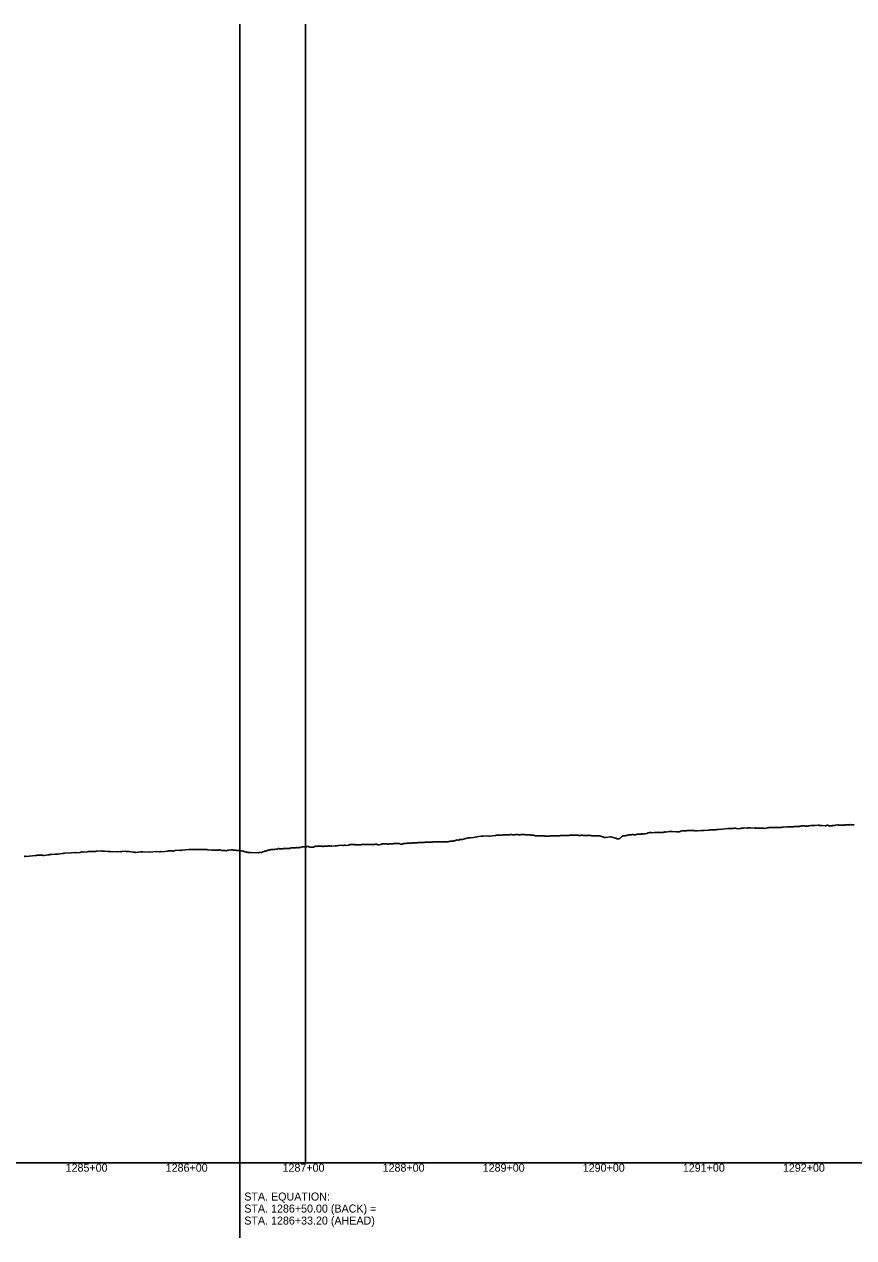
# Model space of a CAD drawing. Extents: x -3793 to 50787, y -1075 to 6138.
# Drawn here: x 15812 to 16641, y 925 to 2138 of the extents above; entities that cross this region are included whole.
import ezdxf

# ---------------------------------------------------------------- set-up
doc = ezdxf.new("R2010")
doc.units = 0
for name, color, linetype in [('RD_DDB_Profile_EX', 7, 'Continuous'), ('RD_DDB_StaTX', 7, 'Continuous'), ('RD_GPK_Profile_Cell', 7, 'Continuous'), ('RD_Sketch10', 7, 'Continuous')]:
    doc.layers.add(name, color=color, linetype=linetype)

msp = doc.modelspace()

# ---------------------------------------------------------------- linework, layer by layer
at = {"layer": 'RD_DDB_Profile_EX'}
for points in [[(16504.004573, 1332.92642), (16504.368278, 1333.054645), (16504.730932, 1333.055435), (16505.092538, 1333.05622), (16505.453102, 1333.1656), (16512.193962, 1333.593235), (16514.896717, 1334.07166), (16515.449239, 1334.10035), (16516.000668, 1334.21177), (16516.551004, 1334.24027), (16519.854272, 1334.176), (16520.559596, 1334.25393), (16521.072213, 1334.226975), (16521.59016, 1334.251265), (16522.106607, 1334.354155), (16522.632015, 1334.35333), (16523.151842, 1334.274195), (16523.678758, 1333.90668), (16527.194144, 1333.982415), (16527.672066, 1333.98075), (16528.636477, 1334.413995), (16529.123861, 1334.41267), (16529.612218, 1334.55861), (16530.103967, 1334.508775), (16530.593274, 1334.53255), (16534.37104, 1334.595835), (16534.810986, 1334.52817), (16535.250998, 1334.57181), (16535.695803, 1334.72687), (16536.146119, 1334.726455), (16536.591875, 1334.681205), (16537.043817, 1334.65792), (16537.493668, 1334.67984), (16541.592123, 1334.50172), (16541.982314, 1334.540835), (16542.37296, 1334.580235), (16542.771041, 1334.61981), (16543.165178, 1334.619855), (16543.564624, 1334.56016), (16543.962821, 1334.580035), (16544.367272, 1334.419695), (16548.873035, 1334.451655), (16549.198426, 1334.451275), (16549.527202, 1334.48388), (16549.859023, 1334.583395), (16550.19198, 1334.483305), (16550.524532, 1334.483), (16551.198719, 1334.17942), (16551.541276, 1334.24533), (16554.120704, 1334.781245), (16554.718227, 1334.780015), (16555.319516, 1334.805565), (16555.917608, 1334.95245), (16558.866504, 1335.1493), (16559.430571, 1335.11647), (16559.994121, 1335.19884), (16560.563588, 1335.13745), (16561.136032, 1335.07574), (16561.709559, 1334.959875), (16562.286935, 1335.01234), (16562.861391, 1335.066625), (16566.001065, 1335.044775), (16566.535471, 1334.986545), (16567.069789, 1335.091555), (16567.867393, 1335.16975), (16568.414019, 1335.16732), (16568.955073, 1335.327615), (16569.498236, 1335.35245), (16570.050854, 1335.40486), (16573.410594, 1335.62427), (16573.905631, 1335.621745), (16574.406961, 1335.620675), (16574.905663, 1335.56784), (16575.413569, 1335.615815), (16575.91651, 1335.71425), (16576.423292, 1335.763805), (16576.929978, 1335.761555), (16580.60027, 1335.87419), (16581.053396, 1336.07583), (16581.501969, 1335.96065), (16581.955987, 1335.93708), (16582.412048, 1335.95675), (16582.867124, 1335.977535), (16583.325775, 1335.99956), (16583.784675, 1335.92882), (16584.25184, 1335.926875), (16586.451037, 1336.236295), (16587.110965, 1336.46422), (16587.775636, 1336.562145), (16588.439055, 1336.757865), (16590.892587, 1336.65816), (16591.53438, 1336.655605), (16592.168953, 1336.36457), (16592.810023, 1336.363175), (16593.453462, 1336.647365), (16594.097483, 1336.45328), (16594.739892, 1336.385695), (16595.384459, 1336.801725), (16597.98742, 1336.930925), (16598.605724, 1336.98996), (16599.217228, 1337.20332)], [(16599.217228, 1337.20332), (16599.835244, 1337.07873), (16600.450589, 1337.107085), (16601.076768, 1337.07376), (16601.696551, 1336.977955), (16602.320269, 1337.132205), (16605.107608, 1337.333335), (16605.691334, 1337.32894), (16606.279739, 1337.32769), (16607.456105, 1336.8805), (16608.050856, 1336.96357), (16608.643185, 1336.959835), (16609.239301, 1336.928555), (16612.24753, 1336.904205), (16612.793565, 1336.90073), (16613.350054, 1336.953), (16614.148737, 1337.286475), (16614.702077, 1337.481805), (16615.80847, 1336.901665), (16619.171838, 1336.89692), (16619.675617, 1337.02405), (16620.177773, 1337.000885), (16620.677405, 1337.049685), (16621.177666, 1337.101395), (16621.676318, 1337.15293), (16622.1715, 1337.3774), (16622.673213, 1337.35279), (16623.168387, 1337.37894), (16625.098485, 1337.757845), (16625.78107, 1337.517655), (16626.472994, 1337.483995), (16627.157753, 1337.4525), (16629.465557, 1337.28231), (16630.123522, 1337.28255), (16630.786888, 1337.384115), (16631.453348, 1337.58298), (16632.110145, 1337.715385), (16632.770423, 1337.75031), (16633.435401, 1337.717765), (16634.091035, 1337.71796), (16636.60072, 1337.83105), (16637.234736, 1337.927755), (16637.867283, 1337.80363), (16638.497863, 1337.86535), (16639.128695, 1337.89886), (16639.758068, 1337.86936), (16640.383208, 1337.806635), (16641.016759, 1337.807145)], [(16210.701953, 1320.13272), (16211.570563, 1320.220265), (16212.444721, 1320.30677), (16213.320294, 1320.34965), (16214.189872, 1320.34978), (16215.071268, 1320.393845), (16215.949304, 1320.43681), (16216.875999, 1320.45014), (16217.738138, 1320.49251), (16218.597126, 1320.535845), (16219.461446, 1320.57832), (16220.327308, 1320.664155), (16221.192041, 1320.708385), (16222.059036, 1320.880825), (16222.927578, 1320.83706), (16223.787618, 1320.707245), (16224.778775, 1320.71143), (16225.62938, 1320.753415), (16226.48167, 1320.752825), (16227.335073, 1320.753725), (16228.188604, 1320.625235), (16229.043827, 1320.581845), (16229.891488, 1320.62463), (16230.749115, 1320.709335), (16231.834095, 1320.861675), (16232.669472, 1320.90205), (16233.50867, 1320.90426), (16234.345418, 1320.90282), (16235.184031, 1320.85948), (16236.016223, 1321.069135), (16236.857489, 1321.151735), (16237.700634, 1321.276495), (16238.30889, 1321.42671), (16239.218076, 1321.562815), (16240.114346, 1321.56312), (16241.019391, 1321.6063), (16241.736713, 1321.777985), (16242.630706, 1322.13324), (16243.52078, 1322.581415), (16244.416639, 1322.62382), (16245.319704, 1322.40073), (16246.209778, 1322.26675), (16247.107921, 1322.93647), (16247.884218, 1323.22489), (16249.398777, 1323.224485), (16255.495448, 1324.832415), (16257.680242, 1324.792175), (16260.666797, 1325.12581), (16264.212154, 1325.81844), (16266.141741, 1326.19541), (16268.437186, 1326.417465), (16270.744066, 1326.58125), (16273.23927, 1326.6438), (16276.207575, 1326.34182), (16276.788034, 1326.398555), (16282.771837, 1327.219035), (16283.734496, 1327.40366), (16284.706792, 1327.541515), (16285.688872, 1327.53418), (16286.804571, 1327.53566), (16287.774828, 1327.57449), (16288.754231, 1327.564005), (16289.74291, 1327.553415), (16290.132713, 1327.62773), (16290.749554, 1327.75421), (16291.749141, 1327.76421), (16292.730088, 1327.82161), (16293.699936, 1327.682555), (16294.856123, 1327.70118), (16295.851217, 1327.858355), (16296.823214, 1327.867795), (16297.783382, 1327.924705), (16298.731936, 1327.93363), (16299.669085, 1327.61332), (16300.598531, 1327.719565), (16301.512328, 1327.822335), (16302.049852, 1327.81177), (16302.985142, 1328.09444), (16303.90828, 1327.96474), (16304.819501, 1327.92695), (16305.724668, 1327.756955), (16306.611524, 1327.7655), (16307.487165, 1327.862345), (16308.351801, 1328.04582), (16309.263647, 1327.98141), (16310.152746, 1328.11433), (16311.019177, 1328.15955), (16311.873717, 1328.161885), (16312.71661, 1327.87036), (16313.548092, 1327.83293), (16314.379679, 1327.79616), (16315.188767, 1327.841985), (16316.527231, 1327.789835), (16317.343439, 1327.83224), (16318.147569, 1327.55861), (16318.939885, 1327.484685), (16319.725626, 1327.451745), (16320.493888, 1327.41828), (16321.251123, 1327.34706), (16321.997568, 1326.821305), (16322.733844, 1326.606815)], [(16322.733844, 1326.606815), (16323.697765, 1326.603835), (16324.211239, 1326.61188), (16325.061744, 1326.60537), (16325.907918, 1326.600975), (16326.765737, 1326.721935), (16327.859386, 1326.73473), (16328.690227, 1326.81443), (16329.529468, 1326.72405), (16330.366702, 1326.635385), (16331.218609, 1326.673555), (16332.069202, 1326.497595), (16332.915697, 1326.49286), (16333.774293, 1326.485785), (16334.869859, 1326.47908), (16335.699487, 1326.39052), (16336.537674, 1326.257125), (16337.374342, 1326.75791), (16338.22597, 1326.75415), (16339.068858, 1326.707685), (16339.923553, 1326.70135), (16340.783087, 1326.60989), (16341.88103, 1326.62486), (16342.709169, 1326.62031), (16343.546062, 1326.907845), (16344.382034, 1326.73532), (16345.228565, 1326.728845), (16346.076224, 1326.727), (16346.931511, 1326.84779), (16347.782469, 1327.013765), (16348.890013, 1327.00642), (16349.719435, 1327.001005), (16350.554701, 1326.995545), (16351.389799, 1327.11819), (16352.235937, 1327.02859), (16353.080015, 1327.06732), (16353.939611, 1327.10655), (16354.791645, 1327.06053), (16355.658925, 1327.012485), (16356.259424, 1327.03499), (16357.165228, 1327.25807), (16358.082646, 1327.34335), (16359.004232, 1327.42901), (16359.634391, 1327.427785), (16360.533319, 1327.469555), (16361.448207, 1327.3753), (16362.352963, 1327.371545), (16363.268247, 1327.365935), (16364.179754, 1327.31639), (16365.103339, 1327.40236), (16366.021677, 1327.122935), (16366.615116, 1327.145885), (16367.523876, 1327.184745), (16368.43158, 1327.363445), (16369.35556, 1327.267815), (16370.277351, 1327.21522), (16371.195695, 1327.21069), (16372.126679, 1327.1577), (16373.052593, 1327.19935), (16373.595592, 1327.21372), (16374.510747, 1327.11424), (16375.425528, 1327.109145), (16376.350761, 1327.28687), (16377.082239, 1326.9585), (16378.008624, 1326.962), (16378.932604, 1326.919205), (16379.844013, 1326.740695), (16380.410572, 1326.72319), (16381.329781, 1326.680925), (16382.246373, 1326.63878), (16383.160359, 1326.64235), (16384.071749, 1326.7825), (16384.980555, 1326.74039), (16385.886788, 1326.6984), (16386.790459, 1326.611195), (16387.691578, 1326.29788), (16388.823771, 1325.928655), (16389.909103, 1325.63212), (16390.65301, 1325.44704), (16391.545825, 1325.12847), (16392.23179, 1325), (16392.645025, 1325.049515), (16397.681791, 1325.85882), (16398.135333, 1325.904995), (16402.488569, 1324.369755), (16403.056842, 1324.26158), (16403.65531, 1323.92145), (16404.164905, 1323.663655), (16405.031812, 1323.889085), (16405.974183, 1323.81503), (16406.866498, 1324.153485), (16408.666139, 1325.613785), (16409.548318, 1326.25778), (16410.417974, 1326.727245), (16411.282102, 1326.87794), (16412.210405, 1326.919905), (16413.093805, 1327.115575), (16413.961518, 1327.226735), (16414.816563, 1327.41446), (16415.668618, 1327.60368), (16416.50344, 1327.709545)], [(16416.50344, 1327.709545), (16417.330982, 1327.849935), (16418.153328, 1327.909015), (16419.424132, 1328.027995), (16420.245027, 1328.12846), (16421.067436, 1327.70613), (16421.879509, 1327.768), (16422.670243, 1327.82851), (16423.462421, 1328.085955), (16424.241343, 1328.45482), (16425.007035, 1328.396215), (16426.65026, 1328.457485), (16427.427778, 1328.400055), (16428.184175, 1328.455165), (16428.941546, 1328.658775), (16429.689036, 1328.74891), (16430.416599, 1328.47039), (16431.145089, 1328.597065), (16431.861846, 1328.791985), (16433.907508, 1328.92333), (16434.622023, 1329.531725), (16435.328948, 1329.64726), (16436.020751, 1329.656675), (16436.704237, 1330.009205), (16437.382786, 1330.152915), (16438.049257, 1329.924465), (16438.703599, 1329.868425), (16441.202681, 1330.106875), (16441.845706, 1330.14824), (16442.486786, 1330.097535), (16443.114701, 1330.049345), (16443.732675, 1330.028695), (16444.346753, 1330.07147), (16444.943811, 1330.35579), (16445.540881, 1330.124815), (16448.529632, 1330.085475), (16449.105611, 1330.06786), (16449.664743, 1330.10532), (16450.22347, 1330.197165), (16450.769821, 1330.39725), (16451.308325, 1330.56506), (16451.842506, 1330.65146), (16452.361617, 1330.63029), (16452.880372, 1330.58323), (16456.392366, 1330.92833), (16456.877379, 1330.936175), (16457.347907, 1331.10696), (16457.81772, 1331.066985), (16458.280124, 1331.050595), (16458.729031, 1331.14819), (16459.177277, 1331.176635), (16459.617881, 1331.18125), (16463.7229, 1330.762125), (16464.114516, 1330.76494), (16464.500757, 1330.748515), (16464.877861, 1330.71319), (16465.248752, 1330.734935), (16465.707409, 1330.81107), (16466.073362, 1330.77475), (16466.438156, 1330.756865), (16468.85817, 1331.63797), (16469.461031, 1331.97162), (16470.062699, 1331.762595), (16470.663179, 1331.76456), (16473.592689, 1331.843165), (16474.16589, 1332.21611), (16474.737876, 1332.274695), (16475.308649, 1332.24773), (16475.878214, 1332.249265), (16476.446575, 1332.13714), (16477.016343, 1332.14027), (16477.576108, 1332.143155), (16480.7781, 1332.099685), (16481.310727, 1331.88911), (16481.842144, 1331.890825), (16482.372353, 1331.97188), (16482.90136, 1331.788585), (16483.429169, 1331.79041), (16483.955783, 1331.8713), (16484.481206, 1331.899355), (16487.989802, 1331.966635), (16488.476549, 1331.89563), (16488.962101, 1331.921535), (16489.446464, 1331.94738), (16489.929641, 1331.997285), (16490.411638, 1332.07116), (16490.892457, 1332.19299), (16491.372104, 1332.19434), (16495.238852, 1332.564575), (16495.671762, 1332.58768), (16496.103519, 1332.546235), (16496.531361, 1332.57049), (16496.960397, 1332.679145), (16497.388296, 1332.72334), (16497.816899, 1332.70458), (16498.242029, 1332.812495), (16498.666038, 1332.813735), (16502.907101, 1332.85034), (16503.273989, 1332.869685), (16503.639811, 1332.961905), (16504.004573, 1332.92642)], [(15811.794361, 1306.16767), (15812.104056, 1306.198955), (15812.415595, 1306.338165), (15812.722693, 1306.33817), (15813.340911, 1306.214865), (15820.015884, 1306.722315), (15823.079567, 1307.22703), (15823.608948, 1307.253415), (15824.1331, 1307.227635), (15824.654399, 1307.280165), (15828.14363, 1307.28476), (15828.63211, 1307.33381), (15829.122519, 1307.35821), (15829.605753, 1307.33393), (15830.091883, 1307.26142), (15830.576937, 1307.140555), (15831.065544, 1307.140695), (15831.547305, 1307.2135), (15835.478541, 1307.835325), (15835.920223, 1307.8363), (15836.360848, 1307.881205), (15836.800417, 1307.904065), (15837.24151, 1308.102765), (15837.678509, 1308.12528), (15838.114468, 1308.125905), (15838.549389, 1308.14834), (15842.705776, 1308.4244), (15843.088786, 1308.42571), (15843.472408, 1308.40734), (15843.855037, 1308.579945), (15844.236676, 1308.58049), (15844.617331, 1308.5239), (15844.997003, 1308.467455), (15845.376616, 1308.430805), (15849.97252, 1309.037805), (15850.290203, 1309.275875), (15850.606989, 1309.30811), (15850.920661, 1309.13603), (15851.235332, 1309.136895), (15851.549118, 1309.34184), (15851.862024, 1309.593235), (15852.174053, 1309.54649), (15859.166631, 1309.85195), (15862.257966, 1310.098445), (15862.771551, 1310.150755), (15863.28414, 1309.586935), (15863.795737, 1309.639635), (15867.354229, 1310.027355), (15867.832029, 1310.148005), (15868.312554, 1310.293405), (15868.787925, 1310.46088), (15869.262311, 1310.604305), (15869.731532, 1310.72443), (15870.203594, 1310.796255), (15870.674682, 1310.442855), (15874.540971, 1310.71688), (15874.972417, 1310.718195), (15875.402904, 1310.97707), (15875.832435, 1311.25681), (15876.26357, 1311.27956), (15876.690771, 1311.19476), (15877.117028, 1311.088805), (15877.542344, 1311.068375), (15881.758653, 1311.164365), (15882.512238, 1311.22319), (15882.888511, 1311.223995), (15883.263887, 1311.2248), (15883.638369, 1311.394205), (15884.01196, 1311.45094), (15884.385705, 1311.48929), (15889.010735, 1311.655995), (15889.327012, 1311.54633), (15889.64247, 1311.421225), (15891.893157, 1311.40061), (15895.458533, 1311.204795), (15897.956579, 1311.18208), (15904.894235, 1310.88438), (15908.124288, 1310.973645), (15908.612115, 1310.87562), (15909.102782, 1310.82716)], [(15909.102782, 1310.82716), (15909.586564, 1311.31428), (15913.359122, 1311.137375), (15913.805339, 1311.092455), (15914.253221, 1311.07053), (15914.699912, 1311.00324), (15915.143798, 1311.025625), (15915.593802, 1311.02574), (15916.037419, 1311.02579), (15916.485494, 1311.00314), (15920.570315, 1310.419975), (15920.97127, 1310.439905), (15921.370201, 1310.459905), (15922.569439, 1310.419975), (15922.966288, 1310.08043), (15923.36846, 1310.18036), (15927.825381, 1310.8024), (15928.166488, 1310.69953), (15928.509447, 1310.61316), (15928.853329, 1310.631205), (15929.196719, 1310.66496), (15929.540695, 1310.71595), (15929.883368, 1310.66525), (15930.227776, 1310.664705), (15937.055781, 1310.454715), (15943.968324, 1310.96279), (15946.997387, 1310.74777), (15947.977719, 1310.97343), (15948.461887, 1310.779705), (15952.225548, 1310.99798), (15955.365203, 1311.282915), (15955.80811, 1311.617145), (15959.874, 1311.66118), (15960.277831, 1311.46334), (15960.674253, 1311.48487), (15961.074727, 1311.546125), (15961.467963, 1311.626805), (15961.865121, 1311.70726), (15962.25521, 1311.945055), (15962.649093, 1312.004835), (15967.098934, 1312.34068), (15967.44102, 1312.341175), (15967.782805, 1312.25758), (15968.122567, 1312.207295), (15968.460691, 1312.141395), (15968.798157, 1312.361635), (15969.13267, 1312.548015), (15969.467868, 1312.548255), (15976.261591, 1312.976175), (15983.02239, 1313.036025), (15989.830634, 1313.18124), (15993.438967, 1313.05371), (15993.874528, 1313.08193), (15994.31574, 1313.11174), (15995.225537, 1312.814995), (15999.233784, 1312.430305), (15999.630494, 1312.478185), (16000.034311, 1312.507415), (16000.447827, 1312.76755), (16000.875164, 1312.567215), (16001.309579, 1312.512805), (16001.753591, 1312.542955), (16005.919283, 1312.40946), (16006.286933, 1312.59439), (16006.667266, 1312.744715), (16007.056363, 1312.719645), (16007.456679, 1312.714165), (16007.868705, 1312.687915), (16008.295744, 1312.261675), (16008.733847, 1312.249015), (16013.018682, 1312.026505), (16013.361115, 1311.70544), (16013.717538, 1311.72711), (16014.084905, 1311.73157), (16014.465519, 1311.94933), (16014.858354, 1312.372135), (16015.272616, 1312.408885), (16015.698887, 1312.406185), (16016.141774, 1312.403385), (16018.472583, 1312.647895), (16019.1355, 1312.604775), (16019.820606, 1312.59343), (16020.514092, 1312.547635), (16022.867034, 1312.30855), (16023.493311, 1312.204225), (16024.140462, 1312.19711), (16024.801642, 1312.224265), (16025.481028, 1312.183265), (16026.179382, 1312.03633), (16026.904612, 1311.990805), (16027.33, 1311.984425)], [(16027.33, 1311.984425), (16027.642504, 1311.97974), (16028.404589, 1311.82307), (16029.19909, 1311.54931), (16030.320425, 1311.80986), (16032.224579, 1310.87902), (16032.811436, 1310.856585), (16033.190123, 1310.67016), (16033.694501, 1310.45971), (16034.452212, 1310.325785), (16035.341153, 1310.10682), (16038.001712, 1310.010255), (16045.859327, 1309.9), (16046.812785, 1310.10204), (16047.521338, 1310.301835), (16048.44178, 1310.169785), (16049.372199, 1310.22948), (16050.189569, 1310.630505), (16051.093048, 1311.019505), (16052.028714, 1311.559125), (16052.528133, 1311.538415), (16053.443333, 1311.56794), (16054.33223, 1311.894525), (16055.210203, 1312.306495), (16056.06866, 1312.409845), (16056.919208, 1312.723515), (16057.744872, 1312.694845), (16058.570919, 1313.08007), (16059.377316, 1313.092295), (16060.180368, 1313.021385), (16061.553525, 1313.172005), (16062.362203, 1313.14972), (16063.157323, 1313.51879), (16063.939401, 1313.49005), (16064.710168, 1313.46564), (16065.475402, 1314.01378), (16066.22192, 1314.023435), (16066.964902, 1313.654875), (16068.791802, 1313.61368), (16069.532368, 1313.588605), (16070.258203, 1313.66826), (16070.974815, 1313.99806), (16071.684805, 1314.145425), (16072.377615, 1313.941925), (16073.065807, 1313.94869), (16073.734615, 1313.98959), (16076.054956, 1314.10311), (16076.724088, 1314.143225), (16077.378616, 1314.247885), (16078.025602, 1314.73173), (16078.657109, 1314.60848), (16079.283055, 1314.61196), (16079.823657, 1314.79987), (16080.439876, 1314.83201), (16083.26635, 1314.911425), (16083.846146, 1314.96953), (16084.429167, 1315.0277), (16085.000311, 1314.88505), (16085.57268, 1314.91416), (16086.145697, 1314.94356), (16086.707397, 1315.11477), (16087.273362, 1315.14336), (16087.835749, 1315.256545), (16089.577208, 1315.660825), (16090.302421, 1315.66259), (16091.035072, 1315.591495), (16091.762518, 1315.665495), (16093.745633, 1315.767105), (16094.451789, 1315.98129), (16095.165355, 1316.01845), (16095.865996, 1315.98494), (16096.573819, 1315.811215), (16097.27519, 1315.566805), (16097.968294, 1315.53432), (16098.66825, 1315.53712), (16100.880785, 1315.55368), (16102.226553, 1316.22921), (16102.903333, 1316.330975), (16103.573088, 1316.264595), (16104.238713, 1316.23288), (16104.904088, 1316.26686), (16105.567924, 1316.367325), (16108.034122, 1316.405165), (16108.674497, 1316.469985), (16109.309194, 1316.53372), (16109.942299, 1316.0287), (16110.572625, 1316.18884), (16111.201267, 1316.284), (16111.830747, 1316.47356), (16112.448809, 1316.50568), (16115.219094, 1316.587325), (16115.810821, 1316.617325), (16116.405952, 1316.765115), (16116.989689, 1316.73638), (16117.575295, 1316.59048), (16118.162169, 1316.620705), (16118.738099, 1316.56339), (16119.319129, 1316.506435), (16122.440984, 1316.66033), (16122.979253, 1316.607675), (16123.512892, 1316.58265)], [(16123.512892, 1316.58265), (16124.051355, 1316.664375), (16124.583561, 1316.93104), (16125.109414, 1316.90535), (16125.639764, 1316.932745), (16126.166021, 1317.065205), (16129.701612, 1317.269075), (16130.179527, 1317.15283), (16130.651625, 1317.153555), (16131.122192, 1317.248115), (16131.590426, 1317.366415), (16132.056707, 1317.390115), (16132.521486, 1317.297315), (16132.980275, 1317.20587), (16133.440858, 1317.2065), (16135.569305, 1317.41951), (16136.237121, 1317.455225), (16136.893302, 1317.7889), (16137.553929, 1317.955395), (16140.02912, 1318.131895), (16140.672991, 1318.00695), (16141.305168, 1317.945705), (16141.93948, 1317.788695), (16142.571326, 1317.792525), (16143.201841, 1318.10932), (16143.564348, 1317.916785), (16144.204468, 1317.783245), (16144.851266, 1317.77612), (16147.489519, 1317.80163), (16148.089286, 1317.91702), (16148.699984, 1317.97118), (16149.314152, 1318.24398), (16149.935428, 1318.239315), (16150.566736, 1318.2668), (16151.201931, 1318.23071), (16151.844599, 1318.099105), (16154.535251, 1318.13117), (16155.127432, 1318.094475), (16155.724655, 1318.179705), (16156.32973, 1318.08257), (16156.942813, 1318.045715), (16157.564064, 1318.16331), (16158.193648, 1318.1577), (16158.839034, 1318.15112), (16161.588158, 1318.18593), (16162.169874, 1318.240365), (16162.753907, 1318.264755), (16163.346897, 1318.349565), (16163.949052, 1318.43569), (16165.181718, 1317.69013), (16165.820262, 1317.6786), (16166.462141, 1317.824735), (16168.02568, 1317.95966), (16169.580896, 1318.86447), (16170.372382, 1318.740275), (16171.981066, 1318.83082), (16172.732028, 1318.81987), (16173.496325, 1318.922705), (16174.264482, 1318.912135), (16175.041114, 1318.47276), (16175.826363, 1318.49876), (16176.620373, 1318.72208), (16177.423291, 1318.71014), (16178.944697, 1318.681455), (16179.705895, 1318.67027), (16180.481607, 1318.814005), (16181.267878, 1318.96308), (16182.057809, 1318.9931), (16182.857703, 1318.983595), (16183.667751, 1318.97397), (16184.488147, 1319.00464), (16185.903427, 1318.94626), (16186.6811, 1318.976935), (16187.466637, 1318.568975), (16188.263504, 1318.51798), (16189.071947, 1318.50685), (16189.892222, 1318.57737), (16190.726816, 1319.226965), (16191.580335, 1319.09539), (16192.437597, 1319.08825), (16193.119302, 1319.231275), (16194.100497, 1319.319435), (16195.000282, 1319.45229), (16195.753165, 1319.397855), (16196.637581, 1319.442555), (16197.534614, 1319.487535), (16198.424603, 1319.486225), (16199.309018, 1319.48643), (16200.200738, 1319.663245), (16201.09368, 1319.75118), (16201.97893, 1319.751355), (16202.781804, 1319.744175), (16203.671642, 1319.61227), (16204.553444, 1319.920045), (16205.430614, 1320.008455), (16206.314275, 1319.963405), (16207.199248, 1320.05088), (16208.077313, 1320.051015), (16208.967207, 1320.007155), (16209.829801, 1320.046415), (16210.701953, 1320.13272)]]:
    msp.add_lwpolyline(points, dxfattribs=at)
at = {"layer": 'RD_GPK_Profile_Cell'}
msp.add_line((1000, 1000), (46600, 1000), dxfattribs=at)
at = {"layer": 'RD_Sketch10'}
for p, q in [((16027.33, 1000), (16027.33, 2138.027692)), ((16092.95, 1000), (16092.95, 2138.027692)), ((16027.33, 1000), (16027.33, 925))]:
    msp.add_line(p, q, dxfattribs=at)

# ---------------------------------------------------------------- texts
at = {"layer": 'RD_DDB_StaTX'}
for s, p in [('1285+00', (15853.125471, 991)), ('1286+00', (15953.125471, 991)), ('1287+00', (16069.925471, 991)), ('1288+00', (16169.925471, 991)), ('1289+00', (16269.925471, 991)), ('1290+00', (16369.925471, 991)), ('1291+00', (16469.925471, 991)), ('1292+00', (16569.925471, 991))]:
    msp.add_text(s, height=8, dxfattribs=at).set_placement(p)
at = {"layer": 'RD_Sketch10'}
for s, p in [('STA. EQUATION:', (16031.651012, 962.161336)), ('STA. 1286+50.00 (BACK) =', (16031.651012, 950.161336)), ('STA. 1286+33.20 (AHEAD)', (16031.651012, 938.161336))]:
    msp.add_text(s, height=8, dxfattribs=at).set_placement(p)

doc.saveas('drawing.dxf')
